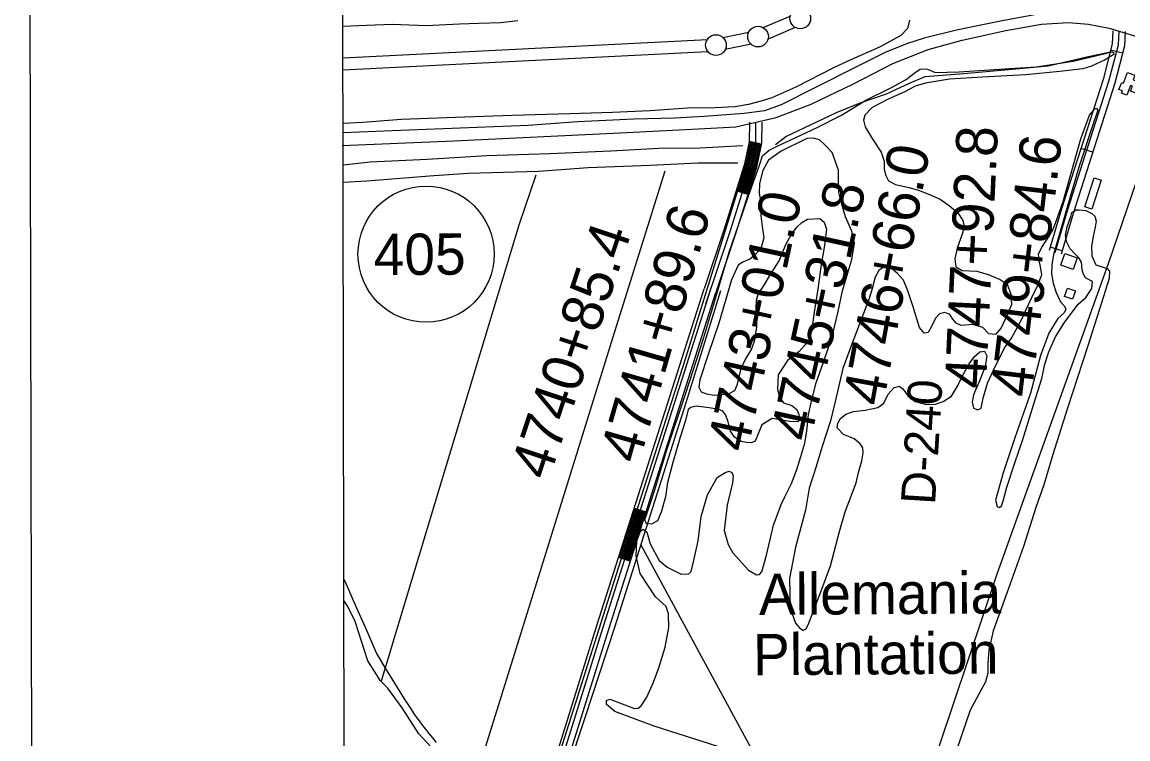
# Model space of a CAD drawing. Extents: x 3329332 to 3367211, y 631066 to 656469.
# Drawn here: x 3332666 to 3335346, y 643354 to 645089 of the extents above; entities that cross this region are included whole.
import ezdxf

# ---------------------------------------------------------------- set-up
doc = ezdxf.new("R2010")
doc.units = 0
for name, color, linetype in [('V-ANNO-SYMB', 7, 'Continuous'), ('V-BLDG-IDEN', 7, 'Continuous'), ('V-BLDG-OTLN', 7, 'Continuous'), ('V-DTCH-CNTR', 7, 'Continuous'), ('V-GRID-FRAM', 7, 'Continuous'), ('V-LEVE-TOET', 7, 'Continuous'), ('V-RIVR-RANG-IDEN', 7, 'Continuous'), ('V-ROAD-CNTR', 7, 'Continuous'), ('V-ROAD-IDEN', 7, 'Continuous'), ('V-SITE-VEGE', 7, 'Continuous'), ('V-SURV-IDEN', 7, 'Continuous'), ('V-SURV-LINE', 7, 'Continuous'), ('V-TOPO-SHOR', 7, 'Continuous')]:
    doc.layers.add(name, color=color, linetype=linetype)

msp = doc.modelspace()

# ---------------------------------------------------------------- linework, layer by layer
at = {"layer": 'V-ANNO-SYMB'}
msp.add_lwpolyline([(3332709.6, 632280), (3365792.7, 632342.5), (3365749.4, 655259), (3332666.3, 655196.5), (3332709.6, 632280)], dxfattribs=at)
at = {"layer": 'V-BLDG-OTLN'}
for points in [[(3335358.8, 644949.4), (3335395.3, 644935.3), (3335390.4, 644922.5), (3335378.5, 644927.1), (3335374.9, 644917.9), (3335370.6, 644919.5), (3335369.1, 644915.6), (3335352.2, 644922.2), (3335356.8, 644934.2), (3335352.3, 644936), (3335343, 644911.8), (3335330.2, 644916.7), (3335332.5, 644922.8), (3335324.2, 644925.9), (3335330.9, 644943.2), (3335335.3, 644941.5), (3335345.2, 644967.1), (3335363, 644960.3)], [(3335241.4, 644641.9), (3335264, 644712.2), (3335281.1, 644706.7), (3335258.5, 644636.4)], [(3335193.3, 644528.6), (3335222.8, 644518.5), (3335213.2, 644490.4), (3335183.7, 644500.4)], [(3335199.6, 644445), (3335218.6, 644438.7), (3335211.7, 644418.1), (3335192.7, 644424.5)]]:
    msp.add_lwpolyline(points, close=True, dxfattribs=at)
at = {"layer": 'V-DTCH-CNTR'}
for points in [[(3334400.3, 644747.9), (3334304.2, 644747.2), (3334187.9, 644741.5), (3334037.8, 644735.9), (3333918, 644727.1), (3333748.4, 644722.2), (3333664, 644716.5), (3333501.4, 644704.2), (3333444.4, 644700.4)], [(3333445.8, 643740.2), (3333451.3, 643728.1), (3333476.1, 643672.4), (3333500.6, 643616.6), (3333524.9, 643560.6), (3333541.4, 643533), (3333558.2, 643505.4), (3333575.1, 643478), (3333592.2, 643450.7), (3333609.5, 643423.5), (3333617.5, 643411.9), (3333625.8, 643400.4), (3333634.2, 643389), (3333642.7, 643377.8), (3333651.5, 643366.7), (3333660.4, 643355.7), (3333669.6, 643344.9)]]:
    msp.add_lwpolyline(points, dxfattribs=at)
at = {"layer": 'V-GRID-FRAM'}
msp.add_lwpolyline([(3333429.9, 654632), (3364987.9, 654691.7), (3365030.2, 636507.7), (3333456.4, 636448), (3333429.9, 654632)], dxfattribs=at)
at = {"layer": 'V-LEVE-TOET'}
for points in [[(3333443.8, 645079.2), (3333500.5, 645081.8)], [(3334816.9, 645093.6), (3334811.8, 645073.7), (3334795.8, 645056.5), (3334744.1, 645028.8), (3334668.6, 644995.3), (3334632.6, 644978.1), (3334541.5, 644931.3), (3334483.2, 644905.9), (3334454.2, 644897), (3334426.8, 644889.2), (3334393.6, 644884.1), (3334345.9, 644881.5), (3334279, 644880.7), (3334188.3, 644874.2), (3334096.8, 644870.4), (3333993.2, 644866.6), (3333854, 644862.9), (3333716.3, 644858.3), (3333585.7, 644853), (3333492.2, 644846.1), (3333444.2, 644843.2)], [(3333500.5, 645081.8), (3333563.5, 645084), (3333645.2, 645081.2), (3333726.1, 645085), (3333772.7, 645086.5), (3333825.9, 645088.4), (3333867.7, 645093.1)]]:
    msp.add_lwpolyline(points, dxfattribs=at)
at = {"layer": 'V-ROAD-CNTR'}
for p, q in [((3335333.1, 645013.9), (3335304.1, 645021.4)), ((3334457.9, 644793.7), (3334428.6, 644800.1)), ((3335260.7, 644773.8), (3335232.1, 644783)), ((3334425.3, 644671.8), (3334396.7, 644680.8)), ((3335186.3, 644535.5), (3335157.6, 644544)), ((3334149.8, 643912.4), (3334178.4, 643903.3)), ((3334111.9, 643793.3), (3334140.5, 643784.2))]:
    msp.add_line(p, q, dxfattribs=at)
for points in [[(3333441.9, 644790.5), (3333712.5, 644801.9), (3334115.8, 644820.9), (3334320.5, 644831.4), (3334395.7, 644835.8), (3334493.8, 644858.5), (3334578.4, 644890.3), (3334680.7, 644940), (3334776.5, 644988.7), (3334861.9, 645022.7), (3334944.2, 645045.7), (3335049.8, 645068.6), (3335136.4, 645084.1), (3335202, 645088.1), (3335250.8, 645083.8), (3335300.5, 645074.3), (3335396.3, 645045.3)], [(3335309.5, 645067.8), (3335307.9, 645036.2), (3335285.7, 644949.8), (3335185.3, 644637.2), (3335155.1, 644535.7)], [(3335169.5, 644531.5), (3335199.6, 644632.8), (3335300.1, 644945.7), (3335322.8, 645034), (3335324.4, 645067.1)], [(3335339.4, 645066.3), (3335337.7, 645031.7), (3335314.5, 644941.5), (3335214, 644628.3), (3335183.9, 644527.2)], [(3334428.6, 644846.9), (3334428.4, 644799.4), (3334416.1, 644742.4), (3334366.7, 644585.7), (3334319, 644443.6)], [(3334443.6, 644846.9), (3334443.4, 644797.8), (3334430.6, 644738.6), (3334380.9, 644581.1), (3334322.3, 644406.5)], [(3334458.6, 644846.8), (3334458.4, 644796.2), (3334445.2, 644734.7), (3334395.2, 644576.5), (3334347.5, 644434.5)], [(3334431.5, 644799.4), (3334419, 644741.6), (3334399.5, 644679.9)], [(3334434.4, 644798.8), (3334421.9, 644740.9), (3334402.4, 644679)], [(3334437.4, 644798.2), (3334424.8, 644740.1), (3334405.3, 644678.1)], [(3334440.3, 644797.5), (3334427.7, 644739.3), (3334408.1, 644677.2)], [(3334443.2, 644796.9), (3334430.6, 644738.6), (3334411, 644676.3)], [(3334446.1, 644796.3), (3334433.5, 644737.8), (3334413.8, 644675.4)], [(3334449.1, 644795.6), (3334436.5, 644737), (3334416.7, 644674.5)], [(3334452, 644795), (3334439.4, 644736.2), (3334419.6, 644673.6)], [(3334454.9, 644794.4), (3334442.3, 644735.5), (3334422.4, 644672.7)], [(3333446.3, 641734.9), (3333480.2, 641787.7), (3333547.1, 642023.7), (3333855.1, 642973.6), (3334059.3, 643628), (3334319, 644443.5)], [(3334333.3, 644439), (3334073.6, 643623.5), (3333869.4, 642969), (3333561.4, 642019.3), (3333494, 641781.5), (3333446.4, 641707.1)], [(3333455.9, 641694.2), (3333507.9, 641775.3), (3333575.8, 642015), (3333883.7, 642964.5), (3334087.9, 643619), (3334347.6, 644434.4)], [(3334114.8, 643792.4), (3334152.7, 643911.5)], [(3334117.6, 643791.5), (3334155.6, 643910.6)], [(3334120.5, 643790.6), (3334158.4, 643909.7)], [(3334123.3, 643789.7), (3334161.3, 643908.8)], [(3334126.2, 643788.7), (3334164.1, 643907.9)], [(3334129.1, 643787.8), (3334167, 643906.9)], [(3334131.9, 643786.9), (3334169.8, 643906)], [(3334134.8, 643786), (3334172.7, 643905.1)], [(3334137.6, 643785.1), (3334175.6, 643904.2)]]:
    msp.add_lwpolyline(points, dxfattribs=at)
at = {"layer": 'V-ROAD-IDEN'}
msp.add_circle((3333645.2, 644527.2), 165, dxfattribs=at)
at = {"layer": 'V-SITE-VEGE'}
for points in [[(3334286.8, 644155.7), (3334280.6, 644150.7), (3334273.6, 644124.2), (3334260.7, 644084.2), (3334243.1, 644023.1), (3334230.6, 643974.5), (3334225.1, 643939.5), (3334215.3, 643902.6), (3334206, 643881.2), (3334191.2, 643873.1), (3334179.5, 643874.2), (3334175.7, 643883.6), (3334199.9, 643956.3), (3334227.6, 644050.8), (3334274.8, 644190.7), (3334317.3, 644322.9), (3334344.3, 644411.9), (3334378.6, 644529.3), (3334403.2, 644599.7), (3334426.6, 644668.1), (3334452.8, 644742.8), (3334460.2, 644765.3), (3334476.6, 644778.9), (3334497.6, 644789.4), (3334529.1, 644803.8), (3334592.9, 644834), (3334651.7, 644863.5), (3334711.2, 644900), (3334771.1, 644930.3), (3334808.9, 644950.4), (3334831.5, 644967.5), (3334842.8, 644974.9), (3334857.5, 644975.7), (3334869.6, 644971), (3334878.5, 644967.1), (3334937.3, 644969), (3335034.5, 644975.5), (3335124, 644980.4), (3335213, 644994.3), (3335287.3, 645012.5), (3335306, 645017.1), (3335311.1, 645015.6), (3335311.5, 645010.5), (3335289.3, 644997.3), (3335257.8, 644982.2), (3335236.7, 644975.6), (3335181.1, 644969.5), (3335097.9, 644961.4), (3334993.3, 644956.1), (3334913.5, 644950.7), (3334855.2, 644941.4), (3334830.7, 644933.7), (3334805, 644920.5), (3334765.3, 644902.3), (3334726.4, 644882.5), (3334708.1, 644863.4), (3334704.9, 644851.8), (3334709.6, 644835.8), (3334725.9, 644807), (3334748.4, 644774.3), (3334755.4, 644752.2), (3334755.7, 644732.3), (3334759.2, 644717.5), (3334766.2, 644704.7), (3334782.5, 644695.7), (3334815.2, 644688.7), (3334838.1, 644682.4), (3334865, 644671.5), (3334891, 644660.2), (3334913.9, 644644.6), (3334933.8, 644627.1), (3334946.2, 644608.4), (3334948.9, 644594), (3334944.2, 644575.4), (3334932.5, 644541.5), (3334926.2, 644516.3), (3334928.9, 644496.4), (3334944.5, 644487.9), (3334979.9, 644486.3), (3335007.5, 644477.7), (3335036.2, 644465.6), (3335053.3, 644454.7), (3335062.6, 644430.5), (3335063.8, 644405.3), (3335054.4, 644382.3), (3335038.8, 644348.9), (3335025.2, 644332.6), (3335009.3, 644334.5), (3334994.5, 644349.3), (3334970, 644356.8), (3334942, 644354.5), (3334929.9, 644359.9), (3334921.8, 644370), (3334914.8, 644380.9), (3334902.7, 644386), (3334889.5, 644382.5), (3334879.8, 644372), (3334870.8, 644353.4), (3334861.9, 644337.8), (3334852.1, 644335.9), (3334841.3, 644349.9)], [(3334565, 643907.2), (3334540.1, 643817.6), (3334525.7, 643742.2), (3334527.4, 643670.4), (3334540.1, 643633.6), (3334549.9, 643622.1), (3334558.3, 643616.7), (3334565.1, 643618.9), (3334571.3, 643629.6), (3334601.8, 643709.5), (3334625.2, 643772.6), (3334647.3, 643855.6), (3334660.7, 643902.9), (3334687.2, 643973.2), (3334693.4, 643998.9), (3334700.9, 644026.5), (3334704.4, 644046.3), (3334703.6, 644058.4), (3334697, 644068.1), (3334682.7, 644079.8), (3334672.9, 644083.7), (3334656.6, 644090.7), (3334641.8, 644106.7), (3334643.4, 644118.3), (3334649.6, 644129.6), (3334662.5, 644140.1), (3334681.2, 644146.3), (3334709.2, 644149.8), (3334739.9, 644155.9), (3334754.3, 644166.4), (3334765.2, 644188.2), (3334779.6, 644204.5), (3334792.1, 644207.2), (3334800.6, 644201.4), (3334813.4, 644183.5), (3334830.2, 644170.2), (3334858.2, 644163.2), (3334879.9, 644164.3), (3334898.6, 644170.5), (3334918.5, 644183.4), (3334932.9, 644207.5), (3334945.7, 644233.9), (3334960.9, 644261.5), (3334974.2, 644279.4), (3334987, 644291), (3334998.3, 644292.2), (3335004.1, 644281.3), (3334999.8, 644255.2), (3334987, 644222.2), (3334972.1, 644186.4), (3334968.6, 644168.9), (3334972.1, 644154.5), (3334982.2, 644150.6), (3334990, 644154.1), (3334995.1, 644178.6), (3335006, 644215.1), (3335024.3, 644255.6), (3335048.5, 644302.6), (3335064.1, 644323.6), (3335089.4, 644371.8), (3335099.6, 644393.6), (3335113.2, 644422.3), (3335127.2, 644450.7), (3335137, 644477.5), (3335134.3, 644497), (3335131.6, 644508.2), (3335129.3, 644527.3), (3335136.3, 644542.5), (3335145.2, 644556.5), (3335155, 644570.4), (3335164.3, 644586.4), (3335170.2, 644601.9), (3335188.9, 644654.4), (3335231.9, 644806.8), (3335252.9, 644864), (3335266.6, 644879.9), (3335270.1, 644880.3), (3335272.8, 644875.6), (3335261.5, 644842.6), (3335227.1, 644738), (3335199.4, 644643.1), (3335183.4, 644587.9), (3335165.4, 644526.1), (3335161.5, 644501.2), (3335160.7, 644479.8), (3335164.6, 644457.3), (3335171.9, 644434.3), (3335182.4, 644412.1), (3335192.1, 644401.2), (3335195.6, 644394.2), (3335191.3, 644385.3), (3335176.1, 644371.3), (3335154.3, 644335.9), (3335134, 644281.5), (3335109.8, 644190.5), (3335071.6, 644082.1), (3335043.5, 643997.7), (3335025.1, 643931.2), (3335029.2, 643916.1), (3335034.5, 643913.7), (3335039.9, 643917.5)], [(3334571.9, 644139), (3334580.9, 644177.5), (3334590.2, 644215.6), (3334608.2, 644265.8), (3334621.9, 644305.8), (3334630.8, 644334.2), (3334644.1, 644388.2), (3334654.7, 644438.4), (3334667.2, 644482.3), (3334676.9, 644514.2), (3334683.6, 644553.9), (3334676.6, 644583.1), (3334661.9, 644617.3), (3334652.2, 644650.4), (3334645.2, 644676.8), (3334644.9, 644702.5), (3334644.9, 644730.9), (3334629.4, 644773.3), (3334612.7, 644790.8), (3334598.3, 644804.4), (3334583.9, 644808.4), (3334568, 644807.2), (3334505.7, 644776.9), (3334474.6, 644754.8), (3334460.9, 644729.5), (3334453.1, 644698.1), (3334452.3, 644673.9), (3334457, 644651), (3334456.5, 644620.3), (3334460, 644594.2), (3334463.9, 644567), (3334456.8, 644540.9), (3334441.3, 644524.2), (3334429.6, 644514.9), (3334413.2, 644507.5), (3334401.2, 644500.2), (3334385.6, 644465.2), (3334354.7, 644359.8), (3334329, 644284.4), (3334308.3, 644222.6), (3334306.3, 644205.1), (3334311.8, 644193.8), (3334324.6, 644189.1), (3334343.6, 644186), (3334378.3, 644189.4), (3334393.8, 644196.8), (3334400.1, 644212.7), (3334409.4, 644253.2), (3334420, 644273.4), (3334434, 644296.3), (3334441.4, 644316.9), (3334446.5, 644350), (3334446.9, 644374.1), (3334445, 644395.1), (3334445.8, 644416.9), (3334450.5, 644432), (3334464.1, 644452.2), (3334478.1, 644475.6), (3334501.1, 644510.9), (3334517.1, 644551), (3334530, 644573.9), (3334543.6, 644592.9), (3334556.1, 644603.8), (3334569.3, 644611.6), (3334599.3, 644613.9), (3334610.1, 644604.9), (3334615.6, 644587.8), (3334610.5, 644548.5), (3334601.9, 644496.8), (3334594.4, 644442.8), (3334585.8, 644386.4), (3334580.3, 644345.9), (3334572.9, 644317.5), (3334548.7, 644291.1), (3334520.7, 644269.4), (3334498.5, 644234.8), (3334496.9, 644199.8), (3334502.3, 644179.2), (3334511.2, 644167.5), (3334531.5, 644160.5), (3334543.9, 644151.1), (3334548.5, 644139.1), (3334550.5, 644129.3), (3334547, 644121.6), (3334527.1, 644122), (3334483.6, 644129), (3334458.7, 644113.9), (3334449.7, 644092.5), (3334442.7, 644074.2), (3334433.3, 644070.4), (3334421.3, 644071.5), (3334408.5, 644073.9), (3334392.9, 644084), (3334382.8, 644098.4), (3334377, 644121), (3334371.6, 644137.7), (3334364.2, 644147.1), (3334354.9, 644151.3), (3334331.5, 644155.3), (3334300, 644159.2), (3334286.8, 644155.7)], [(3335039.9, 643917.5), (3335044.6, 643932), (3335052.8, 643963.1), (3335073.1, 644024.1), (3335090.2, 644076.2), (3335117.6, 644164.8), (3335137.1, 644226.3), (3335144.9, 644260.5), (3335154.7, 644290.8), (3335170.6, 644327.4), (3335192.5, 644361.9), (3335225.2, 644405.9), (3335243.9, 644422.2), (3335258.7, 644444.3), (3335259.9, 644461.4), (3335250.1, 644466.1), (3335242.8, 644469.6), (3335237.3, 644480.1), (3335235, 644489.5), (3335233.5, 644508.1), (3335227.3, 644518.6), (3335218.7, 644526), (3335206.3, 644540.1), (3335197, 644558), (3335195, 644573.5), (3335199, 644593.7), (3335207.9, 644618.6), (3335209.9, 644627.9), (3335220.4, 644634.9), (3335227.8, 644634.5), (3335244.1, 644632.6), (3335258.9, 644625.6), (3335265.5, 644618.9), (3335269, 644606.9), (3335267, 644592.5), (3335261.5, 644569.9), (3335257.6, 644546.6), (3335258.8, 644523.3), (3335268.1, 644501.1), (3335295.7, 644492.5), (3335301.5, 644486.3), (3335300.7, 644468.4), (3335277.3, 644394.1), (3335248.4, 644303.1), (3335199.2, 644154.6), (3335163.7, 644042.3), (3335142.6, 643968.4), (3335123.1, 643913.6), (3335093.3, 643819.2), (3335056.5, 643718), (3335019.8, 643615.2), (3335008.7, 643568), (3335006.2, 643536), (3335006.7, 643512.3), (3335001.2, 643491.7), (3334964, 643423.3), (3334929.6, 643323.6)], [(3334841.3, 644349.9), (3334825.8, 644399.3), (3334813, 644438.2), (3334802.5, 644463.9), (3334787.3, 644480.6), (3334773.7, 644491.6), (3334753.1, 644495.1), (3334742.6, 644487.7), (3334733.3, 644471.8), (3334725.1, 644440.7), (3334718, 644417.7), (3334675.5, 644305), (3334655.2, 644250.6), (3334636.9, 644170.8), (3334625.1, 644123.4), (3334614.6, 644091.5), (3334604.1, 644059.3), (3334590.4, 644013.4), (3334573.6, 643960.5), (3334565, 643907.2)], [(3334352.1, 643335.2), (3334197.6, 643384.6), (3334102.5, 643419.7), (3334082.8, 643436.7), (3334082.8, 643446.6), (3334090.5, 643449.6), (3334150.6, 643426.9), (3334159, 643427.6), (3334166.7, 643433.7), (3334179.9, 643454.9), (3334196.2, 643490.7), (3334209.5, 643525.7), (3334224.4, 643575.9), (3334233.2, 643623.2), (3334232.7, 643656), (3334226.7, 643674.4), (3334201, 643697.5), (3334164.1, 643754.3), (3334154.5, 643797.1), (3334155.6, 643833), (3334164.9, 643856.6), (3334171.1, 643861.1), (3334180.2, 643854.2), (3334188.3, 643825.9), (3334210.1, 643785.2), (3334229.1, 643769), (3334263.3, 643752), (3334281.6, 643753.3), (3334287.8, 643758.6), (3334293.3, 643782.2), (3334304.4, 643833.3), (3334311.8, 643892), (3334327.5, 643944.5), (3334350.7, 643986.3), (3334369.9, 643998.4), (3334379.9, 644001.4), (3334386, 643998.3), (3334389.7, 643991.4), (3334388, 643973.8), (3334374.6, 643919.7), (3334367.2, 643858), (3334376.9, 643824.3), (3334388.9, 643804.3), (3334426.7, 643762), (3334445.7, 643750.4), (3334453.4, 643751.9), (3334458.7, 643757.9), (3334469.8, 643798.3), (3334487.2, 643870.7), (3334505.9, 643920.9), (3334513.7, 643937.6), (3334530.5, 643971.8), (3334543.3, 644005.7), (3334553.5, 644037.5), (3334562.9, 644069.4), (3334567.9, 644099.8), (3334571.9, 644139)]]:
    msp.add_lwpolyline(points, dxfattribs=at)
at = {"layer": 'V-SURV-LINE'}
for points in [[(3334462.1, 645075.7), (3334527.8, 645103.8)], [(3334539.6, 645076.2), (3334473.9, 645048.1)], [(3333444, 645002.7), (3334326.8, 645047.3)], [(3334364.2, 645052), (3334427, 645064.8)], [(3334328.3, 645017.4), (3333444, 644972.7)], [(3334433, 645035.4), (3334370.1, 645022.6)]]:
    msp.add_lwpolyline(points, dxfattribs=at)
for centre in [(3334552.1, 645097.9), (3334449.6, 645054.1), (3334347.6, 645033.4)]:
    msp.add_circle(centre, 25, dxfattribs=at)
at = {"layer": 'V-TOPO-SHOR'}
msp.add_line((3334165.8, 643823.7), (3334705.9, 642827.7), dxfattribs=at)
for points in [[(3335199.6, 645118), (3335128.4, 645108), (3335037.4, 645091), (3334930.8, 645069.3), (3334852.2, 645050), (3334809.1, 645036.8), (3334757.7, 645015.5), (3334691.2, 644982.5), (3334587.3, 644929.7), (3334505.5, 644888.6), (3334465.1, 644873.9), (3334415.7, 644867.7), (3334319.2, 644860.4), (3334246.9, 644856.2), (3334148.9, 644854), (3334013.1, 644847.6), (3333892.9, 644838.7), (3333562.7, 644825.9), (3333444.2, 644821)], [(3334491.7, 644792.4), (3334517, 644812.3), (3334639.7, 644870.3), (3334697.4, 644893.9), (3334760.6, 644915.7), (3334816.6, 644941.1), (3334854.5, 644957.4), (3334948.4, 644964.8), (3335056.7, 644974), (3335152.4, 644983.3), (3335253.5, 645006.9), (3335307.7, 645017.9)], [(3334607.5, 642488.1), (3334623.3, 642545.8), (3334767, 642979.5), (3334889.1, 643337.4), (3335029.2, 643753.1), (3335298.7, 644504.9), (3335446, 644935)], [(3334413.1, 644789.4), (3334309.2, 644784.1), (3334209.3, 644782.7), (3334093, 644776.6), (3333944.8, 644770.2), (3333792.7, 644765.3), (3333647.6, 644756.1), (3333509.9, 644749.7), (3333444.3, 644742.6)], [(3334428.6, 644774.2), (3334274.2, 644275.4), (3334105.4, 643749.5), (3333902.5, 643109.8), (3333871.8, 643126), (3333757.8, 643225.1), (3333627.5, 643365.7), (3333587.6, 643428.8), (3333551.4, 643477.5), (3333535.1, 643493.8), (3333504.4, 643542.5), (3333473.5, 643638.1), (3333455.3, 643674.2), (3333446.3, 643688.7)], [(3333537, 643493.8), (3333684.1, 643981.7), (3333870.8, 644597.9), (3333912.1, 644719)], [(3333580.1, 642652.2), (3333770.4, 643273.9), (3333917.6, 643745.5), (3334098.9, 644327.4), (3334224.6, 644728.6)], [(3334358.8, 644438.1), (3334274.4, 644167), (3334102, 643623.1), (3334030.2, 643404.4), (3333949.4, 643160.4)]]:
    msp.add_lwpolyline(points, dxfattribs=at)

# ---------------------------------------------------------------- texts
at = {"layer": 'V-BLDG-IDEN'}
for s, p in [('Allemania', (3334452, 643653.4)), ('Plantation', (3334437.8, 643507.5))]:
    msp.add_text(s, height=100, rotation=0.3915, dxfattribs=at).set_placement(p)
at = {"layer": 'V-RIVR-RANG-IDEN'}
msp.add_text('D-240', height=83, rotation=86.5159, dxfattribs=at).set_placement((3334878.5, 643919.4))
at = {"layer": 'V-ROAD-IDEN'}
msp.add_text('405', height=100, rotation=0.3915, dxfattribs=at).set_placement((3333518.4, 644476.3))
at = {"layer": 'V-SURV-IDEN'}
for s, rotation, p in [('4747+92.8', 87.3535, (3335001.8, 644200.3)), ('4749+84.6', 83.2313, (3335111.8, 644178.3)), ('4746+66.0', 79.6409, (3334752.7, 644156.6)), ('4745+31.8', 77.6843, (3334576.4, 644070.2)), ('4743+01.0', 77.8864, (3334423.6, 644044.8)), ('4741+89.6', 74.0128, (3334160.8, 644016.9)), ('4740+85.4', 71.5245, (3333942.1, 643976.7))]:
    msp.add_text(s, height=100, rotation=rotation, dxfattribs=at).set_placement(p)

doc.saveas('drawing.dxf')
